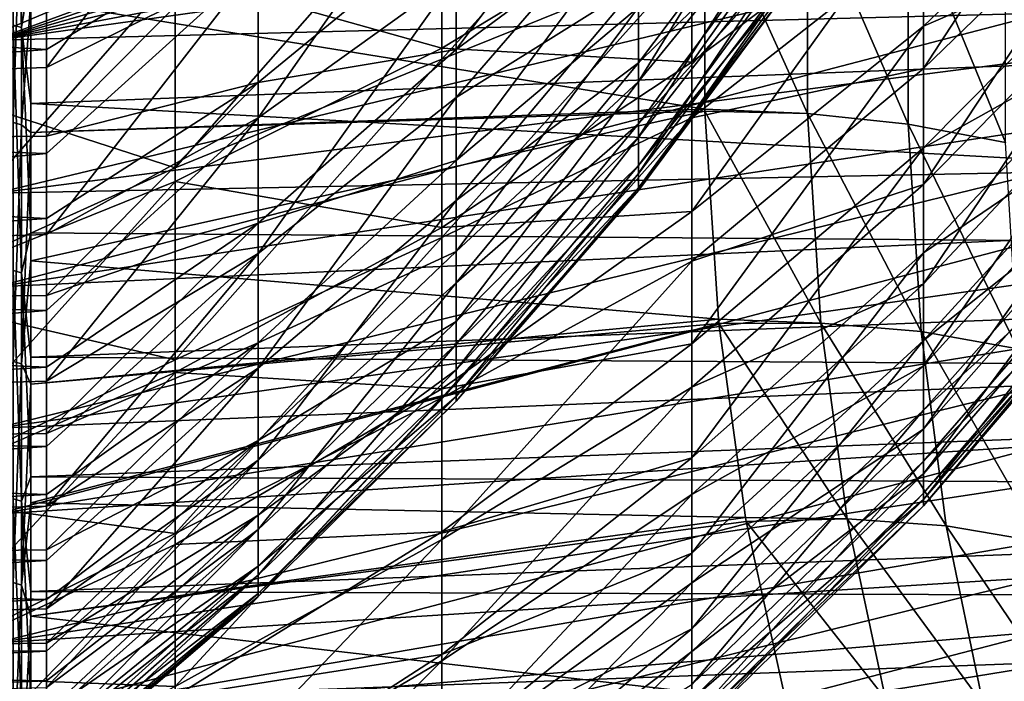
# Model space of a CAD drawing. Header units: metres. Extents: x -22 to 73, y -229 to 22.
# Tile 267 of 447: x 53.74 to 59.37, y -15.94 to -12.16. Entities that reach past the tile are written whole.
import ezdxf

# ---------------------------------------------------------------- set-up
doc = ezdxf.new("R2010")
doc.units = ezdxf.units.M
doc.layers.add('solid_509500_SW0001', color=7, linetype='CONTINUOUS')

msp = doc.modelspace()

# ---------------------------------------------------------------- linework, layer by layer
at = {"layer": 'solid_509500_SW0001'}
for points in [[(59.982315, -10.134657, 51.782776), (53.599998, -10.767056, 50.67284), (53.599998, -12.277047, 51.707848)], [(59.806877, -10.493425, 51.970623), (59.982315, -10.134657, 51.782776), (53.599998, -12.277047, 51.707848)], [(59.689472, -10.826188, 52.165012), (59.806877, -10.493425, 51.970623), (53.599998, -12.277047, 51.707848)], [(58.910282, -10.538456, 78.593475), (57.584846, -11.455971, 79.520676), (57.584846, -12.401704, 78.495857)], [(58.910282, -11.409084, 77.649544), (58.910282, -10.538456, 78.593475), (57.584846, -12.401704, 78.495857)], [(60.129787, -10.571211, 59.574211), (58.910282, -12.437713, 59.718445), (58.910282, -11.68074, 58.681141)], [(60.129787, -10.571211, 59.574211), (60.120274, -11.267347, 60.508736), (58.910282, -12.437713, 59.718445)], [(53.015186, -12.485527, 82.879669), (54.626633, -10.608778, 83.150902), (53.015186, -11.141167, 83.911232)], [(54.626633, -11.892818, 82.165344), (54.626633, -10.608778, 83.150902), (53.015186, -12.485527, 82.879669)], [(53.700134, -10.700105, 49.961529), (53.74844, -10.710285, 49.944366), (53.74844, -12.202926, 50.917709)], [(53.700134, -12.191326, 50.933945), (53.700134, -10.700105, 49.961529), (53.74844, -12.202926, 50.917709)], [(53.74844, -12.202926, 50.917709), (53.74844, -10.710285, 49.944366), (53.799999, -11.872946, 50.678535)], [(57.583496, -10.808493, 55.868164), (56.153522, -12.385259, 55.729733), (56.153522, -11.271807, 54.699604)], [(57.583496, -10.808493, 55.868164), (57.584846, -11.807304, 56.839676), (56.153522, -12.385259, 55.729733)], [(59.622028, -11.13952, 52.367279), (59.689472, -10.826188, 52.165012), (53.599998, -12.277047, 51.707848)], [(55.102768, -10.832709, 56.957634), (53.890381, -11.91359, 56.584381), (53.890381, -12.432333, 57.15163)], [(55.102768, -11.829918, 58.033333), (55.102768, -10.832709, 56.957634), (53.890381, -12.432333, 57.15163)], [(57.278263, -10.933038, 75.29528), (56.23465, -12.330326, 75.335632), (56.23465, -11.586885, 76.461243)], [(57.278263, -10.933038, 75.29528), (57.278263, -11.560108, 74.254303), (56.23465, -12.330326, 75.335632)], [(57.278263, -12.513255, 72.021309), (58.227604, -10.981883, 72.489151), (58.227604, -11.348561, 71.458954)], [(57.278263, -12.088353, 73.159859), (58.227604, -10.981883, 72.489151), (57.278263, -12.513255, 72.021309)], [(60.120274, -11.041727, 75.82), (58.910282, -11.409084, 77.649544), (58.910282, -12.195452, 76.634338)], [(60.120274, -11.672112, 74.843536), (60.120274, -11.041727, 75.82), (58.910282, -12.195452, 76.634338)], [(55.102768, -12.720755, 59.198647), (56.23465, -11.905966, 59.993973), (56.23465, -11.101439, 58.911186)], [(55.102768, -12.720755, 59.198647), (56.23465, -11.101439, 58.911186), (55.102768, -11.829918, 58.033333)], [(54.626633, -11.806319, 53.762482), (53.015186, -12.485527, 53.120327), (53.015186, -11.141167, 52.088764)], [(59.599998, -11.439429, 52.579899), (59.622028, -11.13952, 52.367279), (53.599998, -12.277047, 51.707848)], [(57.278263, -12.406329, 63.660019), (58.227604, -11.473222, 64.980171), (58.227604, -11.146445, 63.93663)], [(57.278263, -12.406329, 63.660019), (58.227604, -11.146445, 63.93663), (57.278263, -11.952452, 62.5327)], [(56.153522, -12.322147, 80.333649), (56.153522, -11.203424, 81.358047), (54.626633, -11.892818, 82.165344)], [(57.584846, -11.455971, 79.520676), (56.153522, -11.203424, 81.358047), (56.153522, -12.322147, 80.333649)], [(60.120274, -11.267347, 60.508736), (58.910282, -13.102828, 60.816914), (58.910282, -12.437713, 59.718445)], [(60.120274, -11.267347, 60.508736), (60.120274, -11.868687, 61.503353), (58.910282, -13.102828, 60.816914)], [(53.700134, -11.289789, 85.675385), (53.700134, -12.748095, 84.654266), (53.74844, -11.300531, 85.692207)], [(53.700134, -12.748095, 84.654266), (53.74844, -12.760224, 84.670113), (53.74844, -11.300531, 85.692207)], [(53.74844, -11.300531, 85.692207), (53.74844, -12.760224, 84.670113), (53.799999, -12.045105, 85.202194)], [(56.153522, -11.271807, 54.699604), (54.626633, -13.005915, 54.849251), (54.626633, -11.806319, 53.762482)], [(56.153522, -11.271807, 54.699604), (56.153522, -12.385259, 55.729733), (54.626633, -13.005915, 54.849251)], [(57.278263, -12.831182, 70.848373), (58.227604, -11.348561, 71.458954), (58.227604, -11.61883, 70.399376)], [(57.278263, -12.513255, 72.021309), (58.227604, -11.348561, 71.458954), (57.278263, -12.831182, 70.848373)], [(59.599998, -12.122168, 53.110641), (59.599998, -11.439429, 52.579899), (53.599998, -12.277047, 51.707848)], [(53.799999, -12.045105, 85.202194), (57.658684, -12.671077, 84.74646), (57.658863, -11.396797, 85.638397)], [(57.278263, -11.396393, 61.452122), (56.23465, -11.905966, 59.993973), (56.23465, -12.605244, 61.147533)], [(57.278263, -11.952452, 62.5327), (57.278263, -11.396393, 61.452122), (56.23465, -12.605244, 61.147533)], [(58.910282, -11.409084, 77.649544), (57.584846, -12.401704, 78.495857), (57.584846, -13.256072, 77.393715)], [(58.910282, -12.195452, 76.634338), (58.910282, -11.409084, 77.649544), (57.584846, -13.256072, 77.393715)], [(58.245995, -12.696426, 84.775475), (57.658863, -11.396797, 85.638397), (57.658684, -12.671077, 84.74646)], [(58.245995, -12.696426, 84.775475), (58.245811, -11.427916, 85.664047), (57.658863, -11.396797, 85.638397)], [(58.822895, -12.756032, 84.874245), (58.822723, -11.500273, 85.753883), (58.245811, -11.427916, 85.664047)], [(58.245995, -12.696426, 84.775475), (58.822895, -12.756032, 84.874245), (58.245811, -11.427916, 85.664047)], [(57.584846, -12.401704, 78.495857), (57.584846, -11.455971, 79.520676), (56.153522, -12.322147, 80.333649)], [(57.278263, -12.754147, 64.82444), (58.227604, -11.70253, 66.049362), (58.227604, -11.473222, 64.980171)], [(57.278263, -12.754147, 64.82444), (58.227604, -11.473222, 64.980171), (57.278263, -12.406329, 63.660019)], [(59.379902, -12.860844, 85.031975), (59.379742, -11.612606, 85.906349), (58.822723, -11.500273, 85.753883)], [(58.822895, -12.756032, 84.874245), (59.379902, -12.860844, 85.031975), (58.822723, -11.500273, 85.753883)], [(55.102768, -11.601068, 78.23214), (53.890381, -12.328866, 78.965813), (53.890381, -11.804534, 79.528358)], [(55.102768, -11.601068, 78.23214), (53.890381, -12.826195, 78.379723), (53.890381, -12.328866, 78.965813)], [(55.102768, -11.601068, 78.23214), (55.102768, -12.518078, 77.087303), (53.890381, -12.826195, 78.379723)], [(55.102768, -12.518078, 77.087303), (56.23465, -11.586885, 76.461243), (56.23465, -12.330326, 75.335632)], [(55.102768, -11.601068, 78.23214), (56.23465, -11.586885, 76.461243), (55.102768, -12.518078, 77.087303)], [(57.278263, -11.560108, 74.254303), (56.23465, -12.964768, 74.145187), (56.23465, -12.330326, 75.335632)], [(57.278263, -11.560108, 74.254303), (57.278263, -12.088353, 73.159859), (56.23465, -12.964768, 74.145187)], [(46.391273, -11.638469, 56.120068), (46.391273, -12.684963, 57.244606), (53.890381, -11.91359, 56.584381)], [(57.278263, -13.039415, 69.651093), (58.227604, -11.61883, 70.399376), (58.227604, -11.790393, 69.319412)], [(57.278263, -12.831182, 70.848373), (58.227604, -11.61883, 70.399376), (57.278263, -13.039415, 69.651093)], [(59.599998, -11.709697, 83.215881), (53.599998, -13.151852, 83.594513), (53.599998, -11.700959, 84.710701)], [(59.599998, -11.709697, 83.215881), (59.599998, -12.383477, 82.672745), (53.599998, -13.151852, 83.594513)], [(57.278263, -12.992929, 66.016006), (58.227604, -11.832421, 67.135124), (58.227604, -11.70253, 66.049362)], [(57.278263, -12.992929, 66.016006), (58.227604, -11.70253, 66.049362), (57.278263, -12.754147, 64.82444)], [(58.910282, -11.68074, 58.681141), (57.584846, -12.720842, 57.893295), (57.584846, -11.807304, 56.839676)], [(58.910282, -11.68074, 58.681141), (58.910282, -12.437713, 59.718445), (57.584846, -12.720842, 57.893295)], [(60.120274, -11.672112, 74.843536), (58.910282, -12.195452, 76.634338), (58.910282, -12.891751, 75.555367)], [(60.120274, -12.216368, 73.816574), (60.120274, -11.672112, 74.843536), (58.910282, -12.891751, 75.555367)], [(46.391273, -11.879932, 79.638466), (53.890381, -11.804534, 79.528358), (53.890381, -12.328866, 78.965813)], [(54.626633, -11.806319, 53.762482), (54.626633, -13.005915, 54.849251), (53.015186, -12.485527, 53.120327)], [(55.102768, -11.829918, 58.033333), (53.890381, -12.924007, 57.742317), (53.890381, -13.387908, 58.355629)], [(55.102768, -12.720755, 59.198647), (55.102768, -11.829918, 58.033333), (53.890381, -13.387908, 58.355629)], [(55.102768, -11.829918, 58.033333), (53.890381, -12.432333, 57.15163), (53.890381, -12.924007, 57.742317)], [(57.584846, -11.807304, 56.839676), (56.153522, -13.404954, 56.852745), (56.153522, -12.385259, 55.729733)], [(57.584846, -11.807304, 56.839676), (57.584846, -12.720842, 57.893295), (56.153522, -13.404954, 56.852745)], [(57.278263, -13.136176, 68.43969), (58.227604, -11.790393, 69.319412), (58.227604, -11.861792, 68.228233)], [(57.278263, -13.039415, 69.651093), (58.227604, -11.790393, 69.319412), (57.278263, -13.136176, 68.43969)], [(57.278263, -13.120636, 67.224533), (58.227604, -11.861792, 68.228233), (58.227604, -11.832421, 67.135124)], [(57.278263, -13.120636, 67.224533), (58.227604, -11.832421, 67.135124), (57.278263, -12.992929, 66.016006)], [(46.391273, -12.903117, 78.492676), (46.391273, -11.879932, 79.638466), (53.890381, -12.328866, 78.965813)], [(53.74844, -12.202926, 50.917709), (53.799999, -11.872946, 50.678535), (53.799999, -12.638116, 51.228653)], [(53.799999, -12.638116, 51.228653), (53.799999, -11.872946, 50.678535), (69.205025, -12.043187, 50.796463)], [(57.278263, -13.136176, 68.43969), (58.227604, -11.861792, 68.228233), (57.278263, -13.120636, 67.224533)], [(60.120274, -11.868687, 61.503353), (58.910282, -13.671174, 61.96843), (58.910282, -13.102828, 60.816914)], [(60.120274, -11.868687, 61.503353), (60.120274, -12.382448, 62.545906), (58.910282, -13.671174, 61.96843)], [(46.391273, -12.684963, 57.244606), (53.890381, -12.432333, 57.15163), (53.890381, -11.91359, 56.584381)], [(54.626633, -11.892818, 82.165344), (53.015186, -12.485527, 82.879669), (53.015186, -13.734864, 81.734863)], [(54.626633, -13.085773, 81.071289), (54.626633, -11.892818, 82.165344), (53.015186, -13.734864, 81.734863)], [(56.153522, -12.322147, 80.333649), (54.626633, -11.892818, 82.165344), (54.626633, -13.085773, 81.071289)], [(55.102768, -13.497211, 60.4431), (56.23465, -12.605244, 61.147533), (56.23465, -11.905966, 59.993973)], [(55.102768, -13.497211, 60.4431), (56.23465, -11.905966, 59.993973), (55.102768, -12.720755, 59.198647)], [(57.278263, -11.952452, 62.5327), (56.23465, -12.605244, 61.147533), (56.23465, -13.193093, 62.361668)], [(57.278263, -12.406329, 63.660019), (57.278263, -11.952452, 62.5327), (56.23465, -13.193093, 62.361668)], [(53.74844, -12.760224, 84.670113), (53.799999, -12.80475, 84.64447), (53.799999, -12.045105, 85.202194)], [(53.799999, -12.638116, 51.228653), (69.205025, -12.043187, 50.796463), (69.207703, -13.497184, 51.91193)], [(53.799999, -12.045105, 85.202194), (53.799999, -12.80475, 84.64447), (57.658684, -12.671077, 84.74646)], [(57.278263, -12.088353, 73.159859), (56.23465, -13.484602, 72.900406), (56.23465, -12.964768, 74.145187)], [(57.278263, -12.088353, 73.159859), (57.278263, -12.513255, 72.021309), (56.23465, -13.484602, 72.900406)], [(59.599998, -12.122168, 53.110641), (53.599998, -12.277047, 51.707848), (53.599998, -13.688113, 52.874016)], [(59.599998, -12.780812, 53.672028), (59.599998, -12.122168, 53.110641), (53.599998, -13.688113, 52.874016)], [(53.700134, -12.191326, 50.933945), (53.74844, -12.202926, 50.917709), (53.74844, -13.607644, 52.01413)], [(53.700134, -13.594709, 52.029324), (53.700134, -12.191326, 50.933945), (53.74844, -13.607644, 52.01413)], [(53.74844, -12.202926, 50.917709), (53.799999, -12.638116, 51.228653), (53.799999, -13.377833, 51.81255)], [(53.74844, -13.607644, 52.01413), (53.74844, -12.202926, 50.917709), (53.799999, -13.377833, 51.81255)], [(58.910282, -12.195452, 76.634338), (57.584846, -13.256072, 77.393715), (57.584846, -14.01278, 76.222366)], [(58.910282, -12.891751, 75.555367), (58.910282, -12.195452, 76.634338), (57.584846, -14.01278, 76.222366)], [(60.120274, -12.216368, 73.816574), (58.910282, -12.891751, 75.555367), (58.910282, -13.492841, 74.420601)], [(60.120274, -12.670482, 72.746689), (60.120274, -12.216368, 73.816574), (58.910282, -13.492841, 74.420601)], [(46.391273, -12.903117, 78.492676), (53.890381, -12.328866, 78.965813), (53.890381, -12.826195, 78.379723)], [(56.153522, -13.34759, 79.215881), (56.153522, -12.322147, 80.333649), (54.626633, -13.085773, 81.071289)], [(55.102768, -13.32253, 75.860764), (56.23465, -12.330326, 75.335632), (56.23465, -12.964768, 74.145187)], [(55.102768, -12.518078, 77.087303), (56.23465, -12.330326, 75.335632), (55.102768, -13.32253, 75.860764)], [(57.584846, -12.401704, 78.495857), (56.153522, -12.322147, 80.333649), (56.153522, -13.34759, 79.215881)], [(59.599998, -12.383477, 82.672745), (59.599998, -13.031922, 82.099968), (53.599998, -13.151852, 83.594513)], [(56.153522, -12.385259, 55.729733), (54.626633, -14.1059, 56.036736), (54.626633, -13.005915, 54.849251)], [(56.153522, -12.385259, 55.729733), (56.153522, -13.404954, 56.852745), (54.626633, -14.1059, 56.036736)], [(60.120274, -12.382448, 62.545906), (58.910282, -14.138555, 63.164494), (58.910282, -13.671174, 61.96843)], [(60.120274, -12.382448, 62.545906), (60.120274, -12.804841, 63.628708), (58.910282, -14.138555, 63.164494)], [(46.391273, -12.684963, 57.244606), (53.890381, -12.924007, 57.742317), (53.890381, -12.432333, 57.15163)], [(57.584846, -13.256072, 77.393715), (57.584846, -12.401704, 78.495857), (56.153522, -13.34759, 79.215881)], [(57.278263, -12.406329, 63.660019), (56.23465, -13.193093, 62.361668), (56.23465, -13.664315, 63.625645)], [(57.278263, -12.754147, 64.82444), (57.278263, -12.406329, 63.660019), (56.23465, -13.664315, 63.625645)], [(58.910282, -12.437713, 59.718445), (57.584846, -13.540664, 59.021374), (57.584846, -12.720842, 57.893295)], [(58.910282, -12.437713, 59.718445), (58.910282, -13.102828, 60.816914), (57.584846, -13.540664, 59.021374)], [(54.626633, -13.005915, 54.849251), (53.015186, -13.734864, 54.265137), (53.015186, -12.485527, 53.120327)], [(55.102768, -12.518078, 77.087303), (53.890381, -13.295622, 77.771202), (53.890381, -12.826195, 78.379723)], [(55.102768, -12.518078, 77.087303), (53.890381, -13.73646, 77.141098), (53.890381, -13.295622, 77.771202)], [(55.102768, -12.518078, 77.087303), (55.102768, -13.32253, 75.860764), (53.890381, -13.73646, 77.141098)], [(57.278263, -12.513255, 72.021309), (56.23465, -13.885232, 71.612312), (56.23465, -13.484602, 72.900406)], [(57.278263, -12.513255, 72.021309), (57.278263, -12.831182, 70.848373), (56.23465, -13.885232, 71.612312)], [(55.102768, -14.152303, 61.755505), (56.23465, -13.193093, 62.361668), (56.23465, -12.605244, 61.147533)], [(55.102768, -14.152303, 61.755505), (56.23465, -12.605244, 61.147533), (55.102768, -13.497211, 60.4431)], [(53.799999, -13.377833, 51.81255), (53.799999, -12.638116, 51.228653), (69.207703, -13.497184, 51.91193)], [(53.799999, -12.80475, 84.64447), (57.659065, -12.68303, 84.737404), (57.658684, -12.671077, 84.74646)], [(58.245995, -12.696426, 84.775475), (57.658684, -12.671077, 84.74646), (57.659065, -12.68303, 84.737404)], [(60.120274, -12.670482, 72.746689), (58.910282, -13.492841, 74.420601), (58.910282, -13.994281, 73.238411)], [(60.120274, -13.031101, 71.641777), (60.120274, -12.670482, 72.746689), (58.910282, -13.994281, 73.238411)], [(46.391273, -12.684963, 57.244606), (46.391273, -13.623234, 58.460911), (53.890381, -12.924007, 57.742317)], [(53.799999, -13.538608, 84.05323), (57.736408, -13.873384, 83.764809), (57.659065, -12.68303, 84.737404)], [(53.799999, -12.80475, 84.64447), (53.799999, -13.538608, 84.05323), (57.659065, -12.68303, 84.737404)], [(55.102768, -12.720755, 59.198647), (53.890381, -13.822555, 58.989616), (53.890381, -14.227139, 59.643055)], [(55.102768, -13.497211, 60.4431), (55.102768, -12.720755, 59.198647), (53.890381, -14.227139, 59.643055)], [(55.102768, -12.720755, 59.198647), (53.890381, -13.387908, 58.355629), (53.890381, -13.822555, 58.989616)], [(57.584846, -12.720842, 57.893295), (56.153522, -14.323174, 58.060143), (56.153522, -13.404954, 56.852745)], [(57.584846, -12.720842, 57.893295), (57.584846, -13.540664, 59.021374), (56.153522, -14.323174, 58.060143)], [(58.322384, -13.894994, 83.796646), (57.659065, -12.68303, 84.737404), (57.736408, -13.873384, 83.764809)], [(58.322384, -13.894994, 83.796646), (58.245995, -12.696426, 84.775475), (57.659065, -12.68303, 84.737404)], [(58.89608, -13.943412, 83.905716), (58.822895, -12.756032, 84.874245), (58.245995, -12.696426, 84.775475)], [(58.322384, -13.894994, 83.796646), (58.89608, -13.943412, 83.905716), (58.245995, -12.696426, 84.775475)], [(59.599998, -13.413321, 54.262356), (59.599998, -12.780812, 53.672028), (53.599998, -13.688113, 52.874016)], [(53.700134, -12.748095, 84.654266), (53.700134, -14.114551, 83.513161), (53.74844, -12.760224, 84.670113)], [(53.700134, -14.114551, 83.513161), (53.74844, -14.12798, 83.527916), (53.74844, -12.760224, 84.670113)], [(53.74844, -12.760224, 84.670113), (53.74844, -14.12798, 83.527916), (53.799999, -12.80475, 84.64447)], [(57.278263, -12.754147, 64.82444), (56.23465, -13.664315, 63.625645), (56.23465, -14.014746, 64.928291)], [(57.278263, -12.992929, 66.016006), (57.278263, -12.754147, 64.82444), (56.23465, -14.014746, 64.928291)], [(59.45015, -14.041539, 84.069244), (59.379902, -12.860844, 85.031975), (58.822895, -12.756032, 84.874245)], [(58.89608, -13.943412, 83.905716), (59.45015, -14.041539, 84.069244), (58.822895, -12.756032, 84.874245)], [(46.391273, -12.903117, 78.492676), (53.890381, -12.826195, 78.379723), (53.890381, -13.295622, 77.771202)], [(53.74844, -14.12798, 83.527916), (53.799999, -13.538608, 84.05323), (53.799999, -12.80475, 84.64447)], [(57.278263, -12.831182, 70.848373), (56.23465, -14.163117, 70.29229), (56.23465, -13.885232, 71.612312)], [(57.278263, -12.831182, 70.848373), (57.278263, -13.039415, 69.651093), (56.23465, -14.163117, 70.29229)], [(60.120274, -12.804841, 63.628708), (58.910282, -14.501515, 64.396271), (58.910282, -14.138555, 63.164494)], [(60.120274, -12.804841, 63.628708), (60.120274, -13.132748, 64.743759), (58.910282, -14.501515, 64.396271)], [(46.391273, -13.816216, 77.25737), (46.391273, -12.903117, 78.492676), (53.890381, -13.295622, 77.771202)], [(58.910282, -12.891751, 75.555367), (57.584846, -14.01278, 76.222366), (57.584846, -14.666255, 74.99044)], [(58.910282, -13.492841, 74.420601), (58.910282, -12.891751, 75.555367), (57.584846, -14.666255, 74.99044)], [(46.391273, -13.623234, 58.460911), (53.890381, -13.387908, 58.355629), (53.890381, -12.924007, 57.742317)], [(54.626633, -13.005915, 54.849251), (54.626633, -14.1059, 56.036736), (53.015186, -13.734864, 54.265137)], [(55.102768, -14.007189, 74.563538), (56.23465, -12.964768, 74.145187), (56.23465, -13.484602, 72.900406)], [(55.102768, -13.32253, 75.860764), (56.23465, -12.964768, 74.145187), (55.102768, -14.007189, 74.563538)], [(57.278263, -12.992929, 66.016006), (56.23465, -14.014746, 64.928291), (56.23465, -14.241287, 66.258095)], [(57.278263, -13.120636, 67.224533), (57.278263, -12.992929, 66.016006), (56.23465, -14.241287, 66.258095)], [(59.599998, -13.031922, 82.099968), (53.599998, -14.496555, 82.353043), (53.599998, -13.151852, 83.594513)], [(59.599998, -13.031922, 82.099968), (59.599998, -13.653475, 81.498985), (53.599998, -14.496555, 82.353043)], [(57.278263, -13.039415, 69.651093), (56.23465, -14.315803, 68.951996), (56.23465, -14.163117, 70.29229)], [(57.278263, -13.039415, 69.651093), (57.278263, -13.136176, 68.43969), (56.23465, -14.315803, 68.951996)], [(60.120274, -13.031101, 71.641777), (58.910282, -13.994281, 73.238411), (58.910282, -14.392367, 72.01754)], [(60.120274, -13.295566, 70.509995), (60.120274, -13.031101, 71.641777), (58.910282, -14.392367, 72.01754)], [(54.626633, -13.085773, 81.071289), (53.015186, -13.734864, 81.734863), (53.015186, -14.879672, 80.485527)], [(54.626633, -14.178505, 79.877121), (54.626633, -13.085773, 81.071289), (53.015186, -14.879672, 80.485527)], [(56.153522, -13.34759, 79.215881), (54.626633, -13.085773, 81.071289), (54.626633, -14.178505, 79.877121)], [(57.278263, -13.120636, 67.224533), (56.23465, -14.241287, 66.258095), (56.23465, -14.341936, 67.603294)], [(57.278263, -13.136176, 68.43969), (57.278263, -13.120636, 67.224533), (56.23465, -14.341936, 67.603294)], [(58.910282, -13.102828, 60.816914), (57.584846, -14.260729, 60.215599), (57.584846, -13.540664, 59.021374)], [(58.910282, -13.102828, 60.816914), (58.910282, -13.671174, 61.96843), (57.584846, -14.260729, 60.215599)], [(57.278263, -13.136176, 68.43969), (56.23465, -14.341936, 67.603294), (56.23465, -14.315803, 68.951996)], [(60.120274, -13.132748, 64.743759), (58.910282, -14.757379, 65.654655), (58.910282, -14.501515, 64.396271)], [(60.120274, -13.132748, 64.743759), (60.120274, -13.36375, 65.882843), (58.910282, -14.757379, 65.654655)], [(55.102768, -14.680142, 63.124054), (56.23465, -13.664315, 63.625645), (56.23465, -13.193093, 62.361668)], [(55.102768, -14.680142, 63.124054), (56.23465, -13.193093, 62.361668), (55.102768, -14.152303, 61.755505)], [(46.391273, -13.816216, 77.25737), (53.890381, -13.295622, 77.771202), (53.890381, -13.73646, 77.141098)], [(57.584846, -13.256072, 77.393715), (56.153522, -13.34759, 79.215881), (56.153522, -14.271993, 78.013206)], [(57.584846, -14.01278, 76.222366), (57.584846, -13.256072, 77.393715), (56.153522, -14.271993, 78.013206)], [(60.120274, -13.295566, 70.509995), (58.910282, -14.392367, 72.01754), (58.910282, -14.684162, 70.766991)], [(60.120274, -13.461924, 69.359695), (60.120274, -13.295566, 70.509995), (58.910282, -14.684162, 70.766991)], [(55.102768, -13.32253, 75.860764), (53.890381, -14.147288, 76.491425), (53.890381, -13.73646, 77.141098)], [(55.102768, -13.32253, 75.860764), (53.890381, -14.527348, 75.823441), (53.890381, -14.147288, 76.491425)], [(55.102768, -13.32253, 75.860764), (55.102768, -14.007189, 74.563538), (53.890381, -14.527348, 75.823441)], [(56.153522, -14.271993, 78.013206), (56.153522, -13.34759, 79.215881), (54.626633, -14.178505, 79.877121)], [(46.391273, -13.623234, 58.460911), (53.890381, -13.822555, 58.989616), (53.890381, -13.387908, 58.355629)], [(53.74844, -13.607644, 52.01413), (53.799999, -13.377833, 51.81255), (53.799999, -14.09061, 52.429043)], [(53.799999, -14.09061, 52.429043), (53.799999, -13.377833, 51.81255), (69.207703, -13.497184, 51.91193)], [(56.153522, -13.404954, 56.852745), (54.626633, -15.097848, 57.315849), (54.626633, -14.1059, 56.036736)], [(56.153522, -13.404954, 56.852745), (56.153522, -14.323174, 58.060143), (54.626633, -15.097848, 57.315849)], [(60.120274, -13.36375, 65.882843), (58.910282, -14.904252, 66.930367), (58.910282, -14.757379, 65.654655)], [(60.120274, -13.36375, 65.882843), (60.120274, -13.496141, 67.037552), (58.910282, -14.904252, 66.930367)], [(59.599998, -13.413321, 54.262356), (53.599998, -13.688113, 52.874016), (53.599998, -14.988661, 54.16164)], [(59.599998, -14.018174, 54.880138), (59.599998, -13.413321, 54.262356), (53.599998, -14.988661, 54.16164)], [(60.120274, -13.461924, 69.359695), (58.910282, -14.684162, 70.766991), (58.910282, -14.867508, 69.49601)], [(60.120274, -13.528947, 68.199356), (60.120274, -13.461924, 69.359695), (58.910282, -14.867508, 69.49601)], [(53.799999, -14.09061, 52.429043), (69.207703, -13.497184, 51.91193), (69.20916, -14.186317, 52.51619)], [(55.102768, -13.497211, 60.4431), (53.890381, -14.601062, 60.315014), (53.890381, -14.94313, 61.003368)], [(55.102768, -14.152303, 61.755505), (55.102768, -13.497211, 60.4431), (53.890381, -14.94313, 61.003368)], [(55.102768, -13.497211, 60.4431), (53.890381, -14.227139, 59.643055), (53.890381, -14.601062, 60.315014)], [(55.102768, -14.5659, 73.207298), (56.23465, -13.484602, 72.900406), (56.23465, -13.885232, 71.612312)], [(55.102768, -14.007189, 74.563538), (56.23465, -13.484602, 72.900406), (55.102768, -14.5659, 73.207298)], [(58.910282, -13.492841, 74.420601), (57.584846, -14.666255, 74.99044), (57.584846, -15.211681, 73.707016)], [(58.910282, -13.994281, 73.238411), (58.910282, -13.492841, 74.420601), (57.584846, -15.211681, 73.707016)], [(60.120274, -13.496141, 67.037552), (58.910282, -14.941052, 68.213982), (58.910282, -14.904252, 66.930367)], [(60.120274, -13.496141, 67.037552), (60.120274, -13.528947, 68.199356), (58.910282, -14.941052, 68.213982)], [(53.74844, -14.12798, 83.527916), (53.799999, -14.2452, 83.429657), (53.799999, -13.538608, 84.05323)], [(53.799999, -13.538608, 84.05323), (53.799999, -14.2452, 83.429657), (57.736408, -13.873384, 83.764809)], [(57.584846, -13.540664, 59.021374), (56.153522, -15.132968, 59.342781), (56.153522, -14.323174, 58.060143)], [(57.584846, -13.540664, 59.021374), (57.584846, -14.260729, 60.215599), (56.153522, -15.132968, 59.342781)], [(60.120274, -13.528947, 68.199356), (58.910282, -14.867508, 69.49601), (58.910282, -14.941052, 68.213982)], [(46.391273, -13.623234, 58.460911), (46.391273, -14.445275, 59.758595), (53.890381, -13.822555, 58.989616)], [(53.700134, -13.594709, 52.029324), (53.74844, -13.607644, 52.01413), (53.74844, -14.914319, 53.225727)], [(53.700134, -14.900142, 53.239769), (53.700134, -13.594709, 52.029324), (53.74844, -14.914319, 53.225727)], [(53.74844, -13.607644, 52.01413), (53.799999, -14.09061, 52.429043), (53.799999, -14.77501, 53.076893)], [(53.74844, -14.914319, 53.225727), (53.74844, -13.607644, 52.01413), (53.799999, -14.77501, 53.076893)], [(59.599998, -13.653475, 81.498985), (59.599998, -14.247732, 80.870201), (53.599998, -14.496555, 82.353043)], [(55.102768, -15.075982, 64.536453), (56.23465, -14.014746, 64.928291), (56.23465, -13.664315, 63.625645)], [(55.102768, -15.075982, 64.536453), (56.23465, -13.664315, 63.625645), (55.102768, -14.680142, 63.124054)], [(58.910282, -13.671174, 61.96843), (57.584846, -14.875733, 61.467175), (57.584846, -14.260729, 60.215599)], [(58.910282, -13.671174, 61.96843), (58.910282, -14.138555, 63.164494), (57.584846, -14.875733, 61.467175)], [(46.391273, -13.816216, 77.25737), (53.890381, -13.73646, 77.141098), (53.890381, -14.147288, 76.491425)], [(54.626633, -14.1059, 56.036736), (53.015186, -14.879672, 55.514473), (53.015186, -13.734864, 54.265137)], [(46.391273, -14.611442, 75.943077), (46.391273, -13.816216, 77.25737), (53.890381, -14.147288, 76.491425)], [(46.391273, -14.445275, 59.758595), (53.890381, -14.227139, 59.643055), (53.890381, -13.822555, 58.989616)], [(53.799999, -14.2452, 83.429657), (57.738777, -13.896978, 83.744011), (57.736408, -13.873384, 83.764809)], [(53.799999, -14.923105, 82.775009), (57.891949, -15.006854, 82.689941), (57.738777, -13.896978, 83.744011)], [(53.799999, -14.2452, 83.429657), (53.799999, -14.923105, 82.775009), (57.738777, -13.896978, 83.744011)], [(55.102768, -14.993639, 71.804237), (56.23465, -13.885232, 71.612312), (56.23465, -14.163117, 70.29229)], [(55.102768, -14.5659, 73.207298), (56.23465, -13.885232, 71.612312), (55.102768, -14.993639, 71.804237)], [(58.322384, -13.894994, 83.796646), (57.736408, -13.873384, 83.764809), (57.738777, -13.896978, 83.744011)], [(58.473175, -15.015347, 82.73497), (58.322384, -13.894994, 83.796646), (57.738777, -13.896978, 83.744011)], [(58.473175, -15.015347, 82.73497), (57.738777, -13.896978, 83.744011), (57.891949, -15.006854, 82.689941)], [(59.040657, -15.054788, 82.854973), (58.89608, -13.943412, 83.905716), (58.322384, -13.894994, 83.796646)], [(58.473175, -15.015347, 82.73497), (59.040657, -15.054788, 82.854973), (58.322384, -13.894994, 83.796646)], [(59.589039, -15.14757, 83.024284), (59.45015, -14.041539, 84.069244), (58.89608, -13.943412, 83.905716)], [(59.040657, -15.054788, 82.854973), (59.589039, -15.14757, 83.024284), (58.89608, -13.943412, 83.905716)], [(59.599998, -14.594982, 55.524967), (59.599998, -14.018174, 54.880138), (53.599998, -14.988661, 54.16164)], [(55.102768, -14.007189, 74.563538), (53.890381, -14.876091, 75.138062), (53.890381, -14.527348, 75.823441)], [(55.102768, -14.007189, 74.563538), (53.890381, -15.192396, 74.437477), (53.890381, -14.876091, 75.138062)], [(55.102768, -14.007189, 74.563538), (55.102768, -14.5659, 73.207298), (53.890381, -15.192396, 74.437477)], [(55.102768, -15.336263, 65.979988), (56.23465, -14.241287, 66.258095), (56.23465, -14.014746, 64.928291)], [(55.102768, -15.336263, 65.979988), (56.23465, -14.014746, 64.928291), (55.102768, -15.075982, 64.536453)], [(57.584846, -14.01278, 76.222366), (56.153522, -14.271993, 78.013206), (56.153522, -15.088355, 76.734741)], [(57.584846, -14.666255, 74.99044), (57.584846, -14.01278, 76.222366), (56.153522, -15.088355, 76.734741)], [(58.910282, -13.994281, 73.238411), (57.584846, -15.211681, 73.707016), (57.584846, -15.645041, 72.381546)], [(58.910282, -14.392367, 72.01754), (58.910282, -13.994281, 73.238411), (57.584846, -15.645041, 72.381546)], [(54.626633, -14.1059, 56.036736), (54.626633, -15.097848, 57.315849), (53.015186, -14.879672, 55.514473)], [(53.700134, -14.114551, 83.513161), (53.700134, -15.379311, 82.260277), (53.74844, -14.12798, 83.527916)], [(53.700134, -15.379311, 82.260277), (53.74844, -15.393944, 82.273842), (53.74844, -14.12798, 83.527916)], [(53.74844, -14.12798, 83.527916), (53.74844, -15.393944, 82.273842), (53.799999, -14.2452, 83.429657)], [(53.799999, -14.77501, 53.076893), (53.799999, -14.09061, 52.429043), (69.20916, -14.186317, 52.51619)], [(58.910282, -14.138555, 63.164494), (57.584846, -15.381147, 62.766876), (57.584846, -14.875733, 61.467175)], [(58.910282, -14.138555, 63.164494), (58.910282, -14.501515, 64.396271), (57.584846, -15.381147, 62.766876)], [(46.391273, -14.611442, 75.943077), (53.890381, -14.147288, 76.491425), (53.890381, -14.527348, 75.823441)], [(54.626633, -14.178505, 79.877121), (53.015186, -14.879672, 80.485527), (53.015186, -15.911236, 79.141167)], [(54.626633, -15.162644, 78.591995), (54.626633, -14.178505, 79.877121), (53.015186, -15.911236, 79.141167)], [(53.799999, -14.77501, 53.076893), (69.20916, -14.186317, 52.51619), (69.21067, -14.848436, 53.149952)], [(55.102768, -14.152303, 61.755505), (53.890381, -15.252734, 61.706821), (53.890381, -15.529385, 62.42432)], [(55.102768, -14.680142, 63.124054), (55.102768, -14.152303, 61.755505), (53.890381, -15.529385, 62.42432)], [(55.102768, -14.152303, 61.755505), (53.890381, -14.94313, 61.003368), (53.890381, -15.252734, 61.706821)], [(56.153522, -14.271993, 78.013206), (54.626633, -14.178505, 79.877121), (54.626633, -15.162644, 78.591995)], [(55.102768, -15.286559, 70.366966), (56.23465, -14.163117, 70.29229), (56.23465, -14.315803, 68.951996)], [(55.102768, -14.993639, 71.804237), (56.23465, -14.163117, 70.29229), (55.102768, -15.286559, 70.366966)], [(46.391273, -14.445275, 59.758595), (53.890381, -14.601062, 60.315014), (53.890381, -14.227139, 59.643055)], [(59.599998, -14.247732, 80.870201), (53.599998, -15.725126, 80.995392), (53.599998, -14.496555, 82.353043)], [(59.599998, -14.247732, 80.870201), (59.599998, -14.813224, 80.215088), (53.599998, -15.725126, 80.995392)], [(53.74844, -15.393944, 82.273842), (53.799999, -14.923105, 82.775009), (53.799999, -14.2452, 83.429657)], [(55.102768, -15.458645, 67.441689), (56.23465, -14.341936, 67.603294), (56.23465, -14.241287, 66.258095)], [(55.102768, -15.458645, 67.441689), (56.23465, -14.241287, 66.258095), (55.102768, -15.336263, 65.979988)], [(56.153522, -15.088355, 76.734741), (56.153522, -14.271993, 78.013206), (54.626633, -15.162644, 78.591995)], [(57.584846, -14.260729, 60.215599), (56.153522, -15.828204, 60.69096), (56.153522, -15.132968, 59.342781)], [(57.584846, -14.260729, 60.215599), (57.584846, -14.875733, 61.467175), (56.153522, -15.828204, 60.69096)], [(56.153522, -14.323174, 58.060143), (54.626633, -15.974163, 58.676792), (54.626633, -15.097848, 57.315849)], [(56.153522, -14.323174, 58.060143), (56.153522, -15.132968, 59.342781), (54.626633, -15.974163, 58.676792)], [(55.102768, -15.442027, 68.908409), (56.23465, -14.315803, 68.951996), (56.23465, -14.341936, 67.603294)], [(55.102768, -15.286559, 70.366966), (56.23465, -14.315803, 68.951996), (55.102768, -15.442027, 68.908409)], [(55.102768, -15.442027, 68.908409), (56.23465, -14.341936, 67.603294), (55.102768, -15.458645, 67.441689)], [(58.910282, -14.392367, 72.01754), (57.584846, -15.645041, 72.381546), (57.584846, -15.963142, 71.023796)], [(58.910282, -14.684162, 70.766991), (58.910282, -14.392367, 72.01754), (57.584846, -15.963142, 71.023796)], [(46.391273, -14.445275, 59.758595), (46.391273, -15.144075, 61.126595), (53.890381, -14.601062, 60.315014)], [(46.391273, -14.611442, 75.943077), (53.890381, -14.527348, 75.823441), (53.890381, -14.876091, 75.138062)], [(58.910282, -14.501515, 64.396271), (57.584846, -15.773245, 64.105133), (57.584846, -15.381147, 62.766876)], [(58.910282, -14.501515, 64.396271), (58.910282, -14.757379, 65.654655), (57.584846, -15.773245, 64.105133)], [(59.599998, -14.594982, 55.524967), (53.599998, -14.988661, 54.16164), (53.599998, -16.169104, 55.561348)], [(59.599998, -15.142314, 56.195328), (59.599998, -14.594982, 55.524967), (53.599998, -16.169104, 55.561348)], [(55.102768, -14.5659, 73.207298), (53.890381, -15.47568, 73.723053), (53.890381, -15.192396, 74.437477)], [(55.102768, -14.5659, 73.207298), (53.890381, -15.725528, 72.995781), (53.890381, -15.47568, 73.723053)], [(55.102768, -14.5659, 73.207298), (55.102768, -14.993639, 71.804237), (53.890381, -15.725528, 72.995781)], [(46.391273, -15.144075, 61.126595), (53.890381, -14.94313, 61.003368), (53.890381, -14.601062, 60.315014)], [(46.391273, -15.282007, 74.56102), (46.391273, -14.611442, 75.943077), (53.890381, -14.876091, 75.138062)], [(55.102768, -14.680142, 63.124054), (53.890381, -15.772203, 63.153599), (53.890381, -15.980783, 63.893353)], [(55.102768, -15.075982, 64.536453), (55.102768, -14.680142, 63.124054), (53.890381, -15.980783, 63.893353)], [(55.102768, -14.680142, 63.124054), (53.890381, -15.529385, 62.42432), (53.890381, -15.772203, 63.153599)], [(57.584846, -14.666255, 74.99044), (56.153522, -15.088355, 76.734741), (56.153522, -15.7905, 75.390144)], [(57.584846, -15.211681, 73.707016), (57.584846, -14.666255, 74.99044), (56.153522, -15.7905, 75.390144)], [(58.910282, -14.684162, 70.766991), (57.584846, -15.963142, 71.023796), (57.584846, -16.163641, 69.643776)], [(58.910282, -14.867508, 69.49601), (58.910282, -14.684162, 70.766991), (57.584846, -16.163641, 69.643776)], [(58.910282, -14.757379, 65.654655), (57.584846, -16.049139, 65.472076), (57.584846, -15.773245, 64.105133)], [(58.910282, -14.757379, 65.654655), (58.910282, -14.904252, 66.930367), (57.584846, -16.049139, 65.472076)], [(59.599998, -14.813224, 80.215088), (59.599998, -15.348247, 79.535652), (53.599998, -15.725126, 80.995392)], [(53.74844, -14.914319, 53.225727), (53.799999, -14.77501, 53.076893), (53.799999, -15.429655, 53.754799)], [(53.799999, -15.429655, 53.754799), (53.799999, -14.77501, 53.076893), (69.21067, -14.848436, 53.149952)], [(46.391273, -15.282007, 74.56102), (53.890381, -14.876091, 75.138062), (53.890381, -15.192396, 74.437477)], [(53.799999, -15.429655, 53.754799), (69.21067, -14.848436, 53.149952), (69.212181, -15.482276, 53.812008)], [(57.584846, -14.875733, 61.467175), (56.153522, -16.403622, 62.094467), (56.153522, -15.828204, 60.69096)], [(57.584846, -14.875733, 61.467175), (57.584846, -15.381147, 62.766876), (56.153522, -16.403622, 62.094467)], [(58.910282, -14.867508, 69.49601), (57.584846, -16.163641, 69.643776), (57.584846, -16.24506, 68.25164)], [(58.910282, -14.941052, 68.213982), (58.910282, -14.867508, 69.49601), (57.584846, -16.24506, 68.25164)], [(54.626633, -15.097848, 57.315849), (53.015186, -15.911236, 56.858833), (53.015186, -14.879672, 55.514473)], [(53.700134, -14.900142, 53.239769), (53.74844, -14.914319, 53.225727), (53.74844, -16.113537, 54.543774)], [(53.700134, -16.098219, 54.556564), (53.700134, -14.900142, 53.239769), (53.74844, -16.113537, 54.543774)], [(53.74844, -14.914319, 53.225727), (53.799999, -15.429655, 53.754799), (53.799999, -16.053226, 54.461391)], [(53.74844, -16.113537, 54.543774), (53.74844, -14.914319, 53.225727), (53.799999, -16.053226, 54.461391)], [(53.74844, -15.393944, 82.273842), (53.799999, -15.570957, 82.090607), (53.799999, -14.923105, 82.775009)], [(53.799999, -14.923105, 82.775009), (53.799999, -15.570957, 82.090607), (57.891949, -15.006854, 82.689941)], [(58.910282, -14.904252, 66.930367), (57.584846, -16.206799, 66.857651), (57.584846, -16.049139, 65.472076)], [(58.910282, -14.904252, 66.930367), (58.910282, -14.941052, 68.213982), (57.584846, -16.206799, 66.857651)], [(46.391273, -15.144075, 61.126595), (53.890381, -15.252734, 61.706821), (53.890381, -14.94313, 61.003368)], [(58.910282, -14.941052, 68.213982), (57.584846, -16.24506, 68.25164), (57.584846, -16.206799, 66.857651)], [(53.799999, -15.570957, 82.090607), (57.896023, -15.029749, 82.666512), (57.891949, -15.006854, 82.689941)], [(53.799999, -15.570957, 82.090607), (58.125004, -16.067631, 81.521507), (57.896023, -15.029749, 82.666512)], [(55.102768, -14.993639, 71.804237), (53.890381, -15.941135, 72.257957), (53.890381, -15.725528, 72.995781)], [(55.102768, -14.993639, 71.804237), (53.890381, -16.12212, 71.511024), (53.890381, -15.941135, 72.257957)], [(55.102768, -14.993639, 71.804237), (55.102768, -15.286559, 70.366966), (53.890381, -16.12212, 71.511024)], [(58.473175, -15.015347, 82.73497), (57.891949, -15.006854, 82.689941), (57.896023, -15.029749, 82.666512)], [(58.692955, -16.044191, 81.606369), (58.473175, -15.015347, 82.73497), (57.896023, -15.029749, 82.666512)], [(58.692955, -16.044191, 81.606369), (57.896023, -15.029749, 82.666512), (58.125004, -16.067631, 81.521507)], [(59.252193, -16.077358, 81.737251), (59.040657, -15.054788, 82.854973), (58.473175, -15.015347, 82.73497)], [(58.692955, -16.044191, 81.606369), (59.252193, -16.077358, 81.737251), (58.473175, -15.015347, 82.73497)], [(54.626633, -15.097848, 57.315849), (54.626633, -15.974163, 58.676792), (53.015186, -15.911236, 56.858833)], [(55.102768, -15.075982, 64.536453), (53.890381, -16.154766, 64.642395), (53.890381, -16.293604, 65.398369)], [(55.102768, -15.336263, 65.979988), (55.102768, -15.075982, 64.536453), (53.890381, -16.293604, 65.398369)], [(55.102768, -15.075982, 64.536453), (53.890381, -15.980783, 63.893353), (53.890381, -16.154766, 64.642395)], [(56.153522, -15.088355, 76.734741), (54.626633, -15.162644, 78.591995), (54.626633, -16.030653, 77.225739)], [(56.153522, -15.7905, 75.390144), (56.153522, -15.088355, 76.734741), (54.626633, -16.030653, 77.225739)], [(59.793011, -16.166643, 81.911972), (59.589039, -15.14757, 83.024284), (59.040657, -15.054788, 82.854973)], [(59.252193, -16.077358, 81.737251), (59.793011, -16.166643, 81.911972), (59.040657, -15.054788, 82.854973)], [(46.391273, -15.144075, 61.126595), (46.391273, -15.713672, 62.553234), (53.890381, -15.252734, 61.706821)], [(59.599998, -15.658522, 56.889164), (59.599998, -15.142314, 56.195328), (53.599998, -16.169104, 55.561348)], [(56.153522, -15.132968, 59.342781), (54.626633, -16.728132, 60.109142), (54.626633, -15.974163, 58.676792)], [(56.153522, -15.132968, 59.342781), (56.153522, -15.828204, 60.69096), (54.626633, -16.728132, 60.109142)], [(46.391273, -15.282007, 74.56102), (53.890381, -15.192396, 74.437477), (53.890381, -15.47568, 73.723053)], [(54.626633, -15.162644, 78.591995), (53.015186, -15.911236, 79.141167), (53.015186, -16.821705, 77.712013)], [(54.626633, -16.030653, 77.225739), (54.626633, -15.162644, 78.591995), (53.015186, -16.821705, 77.712013)], [(57.584846, -15.211681, 73.707016), (56.153522, -15.7905, 75.390144), (56.153522, -16.37311, 73.989609)], [(57.584846, -15.645041, 72.381546), (57.584846, -15.211681, 73.707016), (56.153522, -16.37311, 73.989609)], [(46.391273, -15.713672, 62.553234), (53.890381, -15.529385, 62.42432), (53.890381, -15.252734, 61.706821)], [(46.391273, -15.822191, 73.122986), (46.391273, -15.282007, 74.56102), (53.890381, -15.47568, 73.723053)], [(55.102768, -15.286559, 70.366966), (53.890381, -16.268198, 70.756035), (53.890381, -16.12212, 71.511024)], [(55.102768, -15.286559, 70.366966), (53.890381, -16.378902, 69.995384), (53.890381, -16.268198, 70.756035)], [(55.102768, -15.286559, 70.366966), (55.102768, -15.442027, 68.908409), (53.890381, -16.378902, 69.995384)], [(59.599998, -15.348247, 79.535652), (53.599998, -16.826427, 79.53392), (53.599998, -15.725126, 80.995392)], [(59.599998, -15.348247, 79.535652), (59.599998, -15.852131, 78.832817), (53.599998, -16.826427, 79.53392)], [(53.700134, -15.379311, 82.260277), (53.700134, -16.533262, 80.904648), (53.74844, -15.393944, 82.273842)], [(55.102768, -15.336263, 65.979988), (53.890381, -16.397083, 66.159988), (53.890381, -16.465008, 66.925972)], [(55.102768, -15.458645, 67.441689), (55.102768, -15.336263, 65.979988), (53.890381, -16.465008, 66.925972)], [(55.102768, -15.336263, 65.979988), (53.890381, -16.293604, 65.398369), (53.890381, -16.397083, 66.159988)], [(57.584846, -15.381147, 62.766876), (56.153522, -16.854862, 63.542679), (56.153522, -16.403622, 62.094467)], [(57.584846, -15.381147, 62.766876), (57.584846, -15.773245, 64.105133), (56.153522, -16.854862, 63.542679)], [(53.700134, -16.533262, 80.904648), (53.74844, -16.548994, 80.916924), (53.74844, -15.393944, 82.273842)], [(53.74844, -15.393944, 82.273842), (53.74844, -16.548994, 80.916924), (53.799999, -15.570957, 82.090607)], [(53.799999, -16.053226, 54.461391), (53.799999, -15.429655, 53.754799), (69.212181, -15.482276, 53.812008)], [(46.391273, -15.822191, 73.122986), (53.890381, -15.47568, 73.723053), (53.890381, -15.725528, 72.995781)], [(53.799999, -16.053226, 54.461391), (69.212181, -15.482276, 53.812008), (69.2136, -16.086624, 54.501091)], [(55.102768, -15.442027, 68.908409), (53.890381, -16.454054, 69.230499), (53.890381, -16.378902, 69.995384)], [(55.102768, -15.442027, 68.908409), (53.890381, -16.493517, 68.462524), (53.890381, -16.454054, 69.230499)], [(55.102768, -15.442027, 68.908409), (55.102768, -15.458645, 67.441689), (53.890381, -16.493517, 68.462524)], [(55.102768, -15.458645, 67.441689), (53.890381, -16.49716, 67.693893), (53.890381, -16.493517, 68.462524)], [(55.102768, -15.458645, 67.441689), (53.890381, -16.465008, 66.925972), (53.890381, -16.49716, 67.693893)], [(46.391273, -15.713672, 62.553234), (53.890381, -15.772203, 63.153599), (53.890381, -15.529385, 62.42432)], [(53.74844, -16.548994, 80.916924), (53.799999, -16.18745, 81.377831), (53.799999, -15.570957, 82.090607)], [(53.799999, -15.570957, 82.090607), (53.799999, -16.18745, 81.377831), (58.125004, -16.067631, 81.521507)], [(59.599998, -15.658522, 56.889164), (53.599998, -16.169104, 55.561348), (53.599998, -17.218668, 57.060284)], [(59.599998, -16.142962, 57.605541), (59.599998, -15.658522, 56.889164), (53.599998, -17.218668, 57.060284)], [(57.584846, -15.645041, 72.381546), (56.153522, -16.37311, 73.989609), (56.153522, -16.831774, 72.543732)], [(57.584846, -15.963142, 71.023796), (57.584846, -15.645041, 72.381546), (56.153522, -16.831774, 72.543732)], [(46.391273, -15.713672, 62.553234), (46.391273, -16.149204, 64.026344), (53.890381, -15.772203, 63.153599)], [(46.391273, -15.822191, 73.122986), (53.890381, -15.725528, 72.995781), (53.890381, -15.941135, 72.257957)], [(46.391273, -16.149204, 64.026344), (53.890381, -15.980783, 63.893353), (53.890381, -15.772203, 63.153599)], [(57.584846, -15.773245, 64.105133), (56.153522, -17.178513, 65.024635), (56.153522, -16.854862, 63.542679)], [(57.584846, -15.773245, 64.105133), (57.584846, -16.049139, 65.472076), (56.153522, -17.178513, 65.024635)], [(46.391273, -16.227386, 71.641251), (46.391273, -15.822191, 73.122986), (53.890381, -15.941135, 72.257957)], [(56.153522, -15.7905, 75.390144), (54.626633, -16.030653, 77.225739), (54.626633, -16.775885, 75.788826)], [(56.153522, -16.37311, 73.989609), (56.153522, -15.7905, 75.390144), (54.626633, -16.775885, 75.788826)], [(56.153522, -15.828204, 60.69096), (54.626633, -17.353983, 61.601925), (54.626633, -16.728132, 60.109142)], [(56.153522, -15.828204, 60.69096), (56.153522, -16.403622, 62.094467), (54.626633, -17.353983, 61.601925)], [(59.599998, -15.852131, 78.832817), (59.599998, -16.324183, 78.107475), (53.599998, -16.826427, 79.53392)], [(46.391273, -16.227386, 71.641251), (53.890381, -15.941135, 72.257957), (53.890381, -16.12212, 71.511024)], [(54.626633, -15.974163, 58.676792), (53.015186, -16.821705, 58.287983), (53.015186, -15.911236, 56.858833)]]:
    msp.add_3dface(points, dxfattribs=at)

doc.saveas('drawing.dxf')
